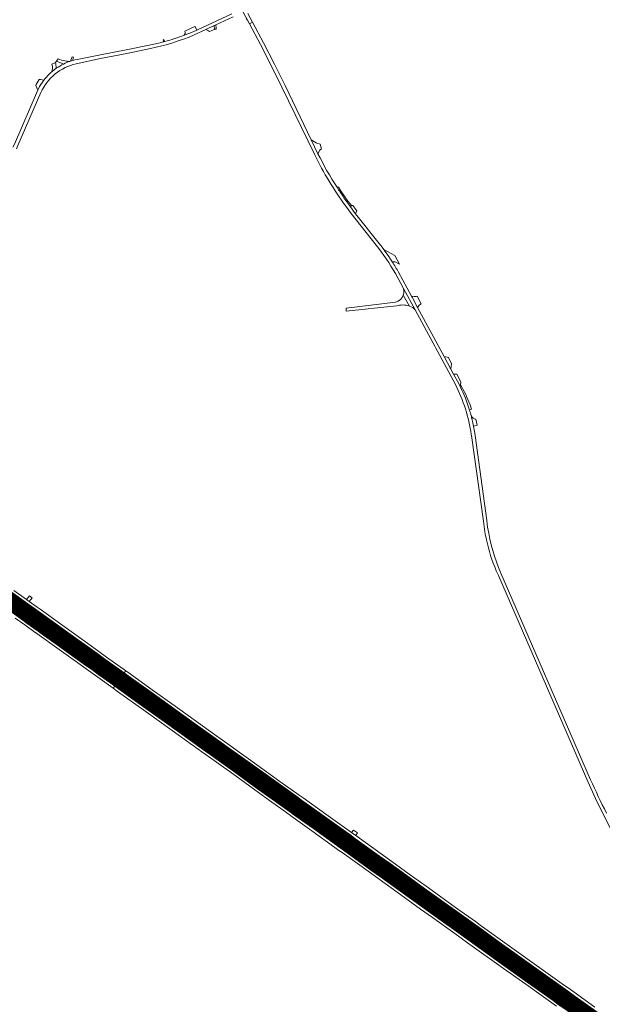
# Model space of a CAD drawing. Header units: metres. Extents: x 166325 to 190320, y 381923 to 404576.
# Tile 673 of 1056: x 171795 to 172329, y 399574 to 400477. Entities that reach past the tile are written whole.
import ezdxf

# ---------------------------------------------------------------- set-up
doc = ezdxf.new("R2010")
doc.units = ezdxf.units.M
for name, color, linetype, lineweight in [('B-WE-VH-VERHARDING_ASFALT-GV', 8, 'Continuous', 18), ('B-WE-VH-VERHARDING_BETON-GV', 8, 'Continuous', 18), ('B-WE-VH-VERHARDING_BETONSTRAATSTEEN-GV', 8, 'Continuous', 18), ('B-WE-VH-VERHARDING_FUNDERING_ZAND-GV', 8, 'Continuous', 18), ('B-WE-VH-VERHARDING_N-WEG', 8, 'Continuous', 18), ('B-WE-VH-VERHARDING_STRAATBAKSTEEN-GV', 8, 'Continuous', 18)]:
    doc.layers.add(name, color=color, linetype=linetype, lineweight=lineweight)

msp = doc.modelspace()

# ---------------------------------------------------------------- linework, layer by layer
at = {"layer": 'B-WE-VH-VERHARDING_ASFALT-GV', "flags": 128}
for points in [[(171993.715, 400494.715), (172003.516, 400476.684), (172003.583, 400476.582), (172003.648, 400476.479), (172003.712, 400476.375), (172003.774, 400476.271), (172003.835, 400476.165), (172005.462, 400473.137), (172008.235, 400474.64), (172003.913, 400482.698)], [(172002.346, 400478.138), (172003.516, 400476.684), (171993.715, 400494.715)], [(171989.214, 400482.503), (171957.683, 400467.891), (171957.021, 400467.584), (171953.69, 400466.04), (171949.674, 400464.392), (171945.626, 400462.826)], [(171954.812, 400463.139), (171965.278, 400468.018), (171973.114, 400471.671), (171974.556, 400472.343), (171990.53, 400479.79)], [(172068.12, 400354.182), (172062.058, 400366.755), (172038.051, 400416.573), (172028.271, 400436.182), (172018.371, 400455.742), (172008.235, 400474.64), (172005.462, 400473.137), (172015.511, 400454.441), (172025.411, 400434.912), (172035.181, 400415.322), (172065.201, 400353.02)], [(172068.12, 400354.182), (172062.058, 400366.755), (172038.051, 400416.573), (172028.271, 400436.182), (172018.371, 400455.742), (172008.235, 400474.64), (172005.462, 400473.137), (172015.511, 400454.441), (172025.411, 400434.912), (172035.181, 400415.322), (172065.201, 400353.02)], [(171914.827, 400453.883), (171892.28, 400449.292), (171868.96, 400444.851), (171847.44, 400440.558), (171845.55, 400440.181), (171843.175, 400439.559), (171843.133, 400439.548), (171841.362, 400438.99), (171840.75, 400438.797)], [(171846.502, 400436.708), (171868.92, 400441.55), (171892.82, 400446.152), (171914.81, 400450.652)], [(171927.735, 400457.015), (171927.001, 400456.814), (171926.267, 400456.615)], [(171828.26, 400432.473), (171826.211, 400430.971), (171824.24, 400429.369)], [(171811.87, 400413.551), (171811.365, 400412.491), (171811.012, 400411.749), (171789.93, 400363.042), (171788.614, 400360.002)], [(171791.934, 400358.746), (171793.136, 400361.523), (171814.28, 400410.391)], [(172093.585, 400306.09), (172098.561, 400299.351), (172121.631, 400270.161)], [(172093.585, 400306.09), (172098.561, 400299.351), (172121.631, 400270.161)], [(172135.352, 400256.399), (172132.509, 400260.656), (172129.559, 400264.839), (172128.399, 400266.403), (172126.925, 400268.392), (172124.215, 400271.887), (172102.687, 400299.09), (172101.791, 400300.222), (172097.967, 400305.463), (172097.273, 400306.415), (172095.561, 400308.762)], [(172135.352, 400256.399), (172132.509, 400260.656), (172129.559, 400264.839), (172128.399, 400266.403), (172126.925, 400268.392), (172124.215, 400271.887), (172102.687, 400299.09), (172101.791, 400300.222), (172097.967, 400305.463), (172097.273, 400306.415), (172095.561, 400308.762)], [(172139.098, 400244.206), (172146.521, 400230.552), (172157.141, 400211.011), (172194.111, 400142.371)], [(172139.098, 400244.206), (172146.521, 400230.552), (172157.141, 400211.011), (172194.111, 400142.371)], [(172198.497, 400140.669), (172197.195, 400143.243), (172192.416, 400152.09), (172189.984, 400156.592), (172183.706, 400168.214), (172159.532, 400212.966), (172154.409, 400222.449), (172153.912, 400223.369), (172142.011, 400245.401)], [(172198.497, 400140.669), (172197.195, 400143.243), (172192.416, 400152.09), (172189.984, 400156.592), (172183.706, 400168.214), (172159.532, 400212.966), (172154.409, 400222.449), (172153.912, 400223.369), (172142.011, 400245.401)], [(172151.908, 400214.357), (172146.405, 400224.483)], [(172139.364, 400218.069), (172093.911, 400212.561), (172093.971, 400209.802), (172140.081, 400214.68)], [(172208.716, 400096.609), (172208.86, 400095.58), (172219.811, 400017.161), (172221.166, 400007.458)], [(172208.716, 400096.609), (172208.86, 400095.58), (172219.811, 400017.161), (172221.166, 400007.458)], [(172223.691, 400011.531), (172222.823, 400017.842), (172212.111, 400095.701), (172211.832, 400097.73)], [(172223.691, 400011.531), (172222.823, 400017.842), (172212.111, 400095.701), (172211.832, 400097.73)], [(172231.526, 399971.662), (172233.486, 399967.152), (172315.571, 399778.232), (172322.581, 399762.861), (172329.921, 399747.652), (172388.561, 399632.781), (172390.745, 399628.503)], [(172231.526, 399971.662), (172233.486, 399967.152), (172315.571, 399778.232), (172322.581, 399762.861), (172329.921, 399747.652), (172388.561, 399632.781), (172390.745, 399628.503)], [(172318.073, 399780.019), (172235.849, 399969.578)], [(172318.073, 399780.019), (172235.849, 399969.578)], [(172322.034, 399563.2), (172304.866, 399575.469), (172294.36, 399583.01), (172268.16, 399601.815), (172243.15, 399619.884), (172232.8, 399627.172), (172214.687, 399640.213), (172213.132, 399641.341), (172206.59, 399646.087), (172193.615, 399655.248), (172162.931, 399677.284), (172144.879, 399690.249), (172131.844, 399699.58), (172123.82, 399705.325), (172100.4, 399722.411), (172093.101, 399727.614), (172091.052, 399729.013), (172072.106, 399742.687), (172050.665, 399757.976), (172047.9, 399759.948), (172043.734, 399762.985), (172010.111, 399787.171), (171979.702, 399809.006), (171969.481, 399816.356), (171953.123, 399828.121), (171913.651, 399856.362), (171888.304, 399874.758), (171888.084, 399874.452), (171886.387, 399872.09), (171884.688, 399869.724), (171884.491, 399869.45), (171894.012, 399862.636), (171910.166, 399850.929), (171934.325, 399833.622), (171959.426, 399815.582), (171965.681, 399811.074), (171983.204, 399798.447), (172007.539, 399781.032), (172034.889, 399761.362), (172046.949, 399752.796), (172048.712, 399751.544), (172058.63, 399744.386), (172066.725, 399738.543), (172087.641, 399723.605), (172089.157, 399722.513), (172096.544, 399717.192), (172119.954, 399700.335), (172128.16, 399694.447), (172144.917, 399682.425), (172155.968, 399674.453), (172196.518, 399645.342), (172209.391, 399636.118), (172239.147, 399614.798), (172263.603, 399597.328), (172286.253, 399581.061), (172290.68, 399577.882), (172298.423, 399572.321)], [(172322.034, 399563.2), (172304.866, 399575.469), (172294.36, 399583.01), (172268.16, 399601.815), (172243.15, 399619.884), (172232.8, 399627.172), (172214.687, 399640.213), (172213.132, 399641.341), (172206.59, 399646.087), (172193.615, 399655.248), (172162.931, 399677.284), (172144.879, 399690.249), (172131.844, 399699.58), (172123.82, 399705.325), (172100.4, 399722.411), (172093.101, 399727.614), (172091.052, 399729.013), (172072.106, 399742.687), (172050.665, 399757.976), (172047.9, 399759.948), (172043.734, 399762.985), (172010.111, 399787.171), (171979.702, 399809.006), (171969.481, 399816.356), (171953.123, 399828.121), (171913.651, 399856.362), (171888.304, 399874.758), (171888.084, 399874.452), (171886.387, 399872.09), (171884.688, 399869.724), (171884.491, 399869.45), (171894.012, 399862.636), (171910.166, 399850.929), (171934.325, 399833.622), (171959.426, 399815.582), (171965.681, 399811.074), (171983.204, 399798.447), (172007.539, 399781.032), (172034.889, 399761.362), (172046.949, 399752.796), (172048.712, 399751.544), (172058.63, 399744.386), (172066.725, 399738.543), (172087.641, 399723.605), (172089.157, 399722.513), (172096.544, 399717.192), (172119.954, 399700.335), (172128.16, 399694.447), (172144.917, 399682.425), (172155.968, 399674.453), (172196.518, 399645.342), (172209.391, 399636.118), (172239.147, 399614.798), (172263.603, 399597.328), (172286.253, 399581.061), (172290.68, 399577.882), (172298.423, 399572.321)]]:
    msp.add_lwpolyline(points, dxfattribs=at)
for points in [[(171973.114, 400471.671), (171965.278, 400468.018), (171967.064, 400467.234), (171967.778, 400466.96), (171968.634, 400466.133), (171973.385, 400468.004)], [(171794.968, 399941.482), (171792.486, 399943.254), (171788.826, 399938.086), (171796.079, 399932.895), (171803.409, 399927.652), (171813.323, 399920.56), (171819.149, 399916.392), (171823.977, 399912.939), (171850.237, 399894.034), (171856.843, 399889.285), (171869.954, 399879.859), (171871.497, 399878.749), (171884.491, 399869.45), (171884.688, 399869.724), (171886.387, 399872.09), (171888.084, 399874.452), (171888.304, 399874.758), (171882.758, 399878.783), (171862.112, 399893.515), (171854.641, 399898.846), (171848.643, 399903.126), (171821.903, 399922.251), (171807.109, 399932.814), (171802.132, 399936.368)], [(171794.968, 399941.482), (171792.486, 399943.254), (171788.826, 399938.086), (171796.079, 399932.895), (171803.409, 399927.652), (171813.323, 399920.56), (171819.149, 399916.392), (171823.977, 399912.939), (171850.237, 399894.034), (171856.843, 399889.285), (171869.954, 399879.859), (171871.497, 399878.749), (171884.491, 399869.45), (171884.688, 399869.724), (171886.387, 399872.09), (171888.084, 399874.452), (171888.304, 399874.758), (171882.758, 399878.783), (171862.112, 399893.515), (171854.641, 399898.846), (171848.643, 399903.126), (171821.903, 399922.251), (171807.109, 399932.814), (171802.132, 399936.368)]]:
    msp.add_lwpolyline(points, close=True, dxfattribs=at)
at = {"layer": 'B-WE-VH-VERHARDING_ASFALT-GV'}
for points in [[(171914.81, 400450.652, 0.0488251), (171954.812, 400463.139)], [(171945.626, 400462.826, -0.0222995), (171927.735, 400457.015)], [(171926.267, 400456.615, -0.0139819), (171914.827, 400453.883)], [(171814.28, 400410.391, -0.2321024), (171846.502, 400436.708)], [(171834.971, 400436.409, 0.0384237), (171828.26, 400432.473)], [(171840.75, 400438.797, 0.0307674), (171834.971, 400436.409)], [(171816.995, 400421.733, 0.0477376), (171811.87, 400413.551)], [(171824.24, 400429.369, 0.0522153), (171816.995, 400421.733)], [(172065.201, 400353.02, 0.0431267), (172093.585, 400306.09)], [(172065.201, 400353.02, 0.0431267), (172093.585, 400306.09)], [(172085.612, 400323.337, -0.0277704), (172068.12, 400354.182)], [(172085.612, 400323.337, -0.0277704), (172068.12, 400354.182)], [(172088.542, 400318.862, -0.0041467), (172085.612, 400323.337)], [(172088.542, 400318.862, -0.0041467), (172085.612, 400323.337)], [(172095.561, 400308.762, -0.0095762), (172088.542, 400318.862)], [(172095.561, 400308.762, -0.0095762), (172088.542, 400318.862)], [(172121.631, 400270.161, -0.037261), (172139.098, 400244.206)], [(172121.631, 400270.161, -0.037261), (172139.098, 400244.206)], [(172136.302, 400254.923, 0.0025329), (172135.352, 400256.399)], [(172136.302, 400254.923, 0.0025329), (172135.352, 400256.399)], [(172142.011, 400245.401, 0.0137467), (172136.302, 400254.923)], [(172142.011, 400245.401, 0.0137467), (172136.302, 400254.923)], [(172146.405, 400224.483, -0.2527703), (172139.364, 400218.069)], [(172140.081, 400214.68, -0.1473733), (172151.908, 400214.357)], [(172194.111, 400142.371, -0.0835004), (172208.716, 400096.609)], [(172194.111, 400142.371, -0.0835004), (172208.716, 400096.609)], [(172207.12, 400118.865, 0.0409005), (172198.497, 400140.669)], [(172208.539, 400113.867, 0.0094152), (172207.12, 400118.865)], [(172208.539, 400113.867, 0.0094152), (172207.12, 400118.865)], [(172209.464, 400110.176, 0.0068202), (172208.539, 400113.867)], [(172210.717, 400104.333, 0.010437), (172209.464, 400110.176)], [(172210.717, 400104.333, 0.010437), (172209.464, 400110.176)], [(172211.832, 400097.73, 0.0116575), (172210.717, 400104.333)], [(172211.832, 400097.73, 0.0116575), (172210.717, 400104.333)], [(172221.166, 400007.458, 0.0115645), (172222.612, 400000)], [(172221.166, 400007.458, 0.0115645), (172222.612, 400000)], [(172235.849, 399969.578, -0.0635176), (172223.691, 400011.531)], [(172235.849, 399969.578, -0.0635176), (172223.691, 400011.531)], [(172222.612, 400000, 0.0451165), (172231.526, 399971.662)], [(172222.612, 400000, 0.0451165), (172231.526, 399971.662)], [(172332.541, 399749.451, -0.011983), (172318.073, 399780.019)], [(172332.541, 399749.451, -0.011983), (172318.073, 399780.019)]]:
    msp.add_lwpolyline(points, format="xyb", dxfattribs=at)
at = {"layer": 'B-WE-VH-VERHARDING_BETON-GV', "flags": 128}
for points in [[(171789.893, 399950.292), (171800.14, 399942.919), (171802.198, 399941.438), (171808.307, 399937.043), (171809.518, 399936.176), (171825.859, 399924.486), (171848.744, 399907.987), (171856.966, 399902.086), (171865.32, 399896.09), (171872.902, 399890.649), (171890.591, 399877.941), (171891.94, 399879.818), (171874.35, 399892.479), (171867.227, 399897.62), (171853.783, 399907.324), (171833.288, 399922.11), (171813.417, 399936.37), (171810.93, 399938.147), (171803.584, 399943.394), (171800.961, 399945.267), (171789.264, 399953.646)], [(171789.893, 399950.292), (171800.14, 399942.919), (171802.198, 399941.438), (171808.307, 399937.043), (171809.518, 399936.176), (171825.859, 399924.486), (171848.744, 399907.987), (171856.966, 399902.086), (171865.32, 399896.09), (171872.902, 399890.649), (171890.591, 399877.941), (171891.94, 399879.818), (171874.35, 399892.479), (171867.227, 399897.62), (171853.783, 399907.324), (171833.288, 399922.11), (171813.417, 399936.37), (171810.93, 399938.147), (171803.584, 399943.394), (171800.961, 399945.267), (171789.264, 399953.646)], [(171790.751, 399928.136), (171799.367, 399922.01), (171809.039, 399915.133), (171809.268, 399914.967), (171810.524, 399914.063), (171812.728, 399912.476), (171828.658, 399901.006), (171850.283, 399885.563), (171851.297, 399884.832), (171868.552, 399872.397), (171880.474, 399863.859), (171881.859, 399865.787), (171878.214, 399868.416), (171867.342, 399876.22), (171860.737, 399880.96), (171853.199, 399886.359), (171845.604, 399891.799), (171829.16, 399903.554), (171814.467, 399914.219), (171811.844, 399916.136), (171800.789, 399923.996), (171798.985, 399925.278), (171783.237, 399936.667)], [(171790.751, 399928.136), (171799.367, 399922.01), (171809.039, 399915.133), (171809.268, 399914.967), (171810.524, 399914.063), (171812.728, 399912.476), (171828.658, 399901.006), (171850.283, 399885.563), (171851.297, 399884.832), (171868.552, 399872.397), (171880.474, 399863.859), (171881.859, 399865.787), (171878.214, 399868.416), (171867.342, 399876.22), (171860.737, 399880.96), (171853.199, 399886.359), (171845.604, 399891.799), (171829.16, 399903.554), (171814.467, 399914.219), (171811.844, 399916.136), (171800.789, 399923.996), (171798.985, 399925.278), (171783.237, 399936.667)], [(172321.907, 399571.49), (172299.525, 399587.578), (172298.275, 399588.467), (172294.208, 399591.36), (172272.667, 399606.68), (172245.949, 399625.928), (172216.968, 399646.698), (172212.596, 399649.831), (172196.481, 399661.306), (172167.387, 399682.332), (172151.866, 399693.506), (172135.742, 399705.011), (172125.945, 399712.002), (172102.733, 399728.744), (172098.979, 399731.452), (172094.722, 399734.523), (172075.311, 399748.422), (172054.515, 399763.34), (172050.939, 399765.905), (172033.308, 399778.442), (172012.252, 399793.547), (171990.325, 399809.325), (171990.056, 399809.519), (171973.212, 399821.542), (171967.884, 399825.346), (171941.692, 399844.25), (171916.23, 399862.404), (171893.742, 399878.521), (171891.94, 399879.818), (171890.591, 399877.941), (171894.095, 399875.423), (171915.126, 399860.265), (171925.183, 399853.114), (171956.05, 399831.074), (171971.858, 399819.66), (171987.073, 399808.675), (172017.538, 399786.859), (172049.862, 399763.65), (172053.08, 399761.342), (172074.235, 399746.169), (172093.312, 399732.475), (172098.168, 399729.028), (172100.735, 399727.13), (172124.598, 399709.951), (172134.311, 399703.018), (172145.294, 399695.177), (172165.938, 399680.269), (172197.576, 399657.509), (172210.368, 399648.357), (172215.514, 399644.666), (172235.211, 399630.54), (172244.606, 399623.803), (172270.149, 399605.462), (172296.826, 399586.447), (172304.026, 399581.315), (172325.007, 399566.231)], [(172321.907, 399571.49), (172299.525, 399587.578), (172298.275, 399588.467), (172294.208, 399591.36), (172272.667, 399606.68), (172245.949, 399625.928), (172216.968, 399646.698), (172212.596, 399649.831), (172196.481, 399661.306), (172167.387, 399682.332), (172151.866, 399693.506), (172135.742, 399705.011), (172125.945, 399712.002), (172102.733, 399728.744), (172098.979, 399731.452), (172094.722, 399734.523), (172075.311, 399748.422), (172054.515, 399763.34), (172050.939, 399765.905), (172033.308, 399778.442), (172012.252, 399793.547), (171990.325, 399809.325), (171990.056, 399809.519), (171973.212, 399821.542), (171967.884, 399825.346), (171941.692, 399844.25), (171916.23, 399862.404), (171893.742, 399878.521), (171891.94, 399879.818), (171890.591, 399877.941), (171894.095, 399875.423), (171915.126, 399860.265), (171925.183, 399853.114), (171956.05, 399831.074), (171971.858, 399819.66), (171987.073, 399808.675), (172017.538, 399786.859), (172049.862, 399763.65), (172053.08, 399761.342), (172074.235, 399746.169), (172093.312, 399732.475), (172098.168, 399729.028), (172100.735, 399727.13), (172124.598, 399709.951), (172134.311, 399703.018), (172145.294, 399695.177), (172165.938, 399680.269), (172197.576, 399657.509), (172210.368, 399648.357), (172215.514, 399644.666), (172235.211, 399630.54), (172244.606, 399623.803), (172270.149, 399605.462), (172296.826, 399586.447), (172304.026, 399581.315), (172325.007, 399566.231)], [(172296.441, 399568.316), (172288.095, 399574.279), (172283.664, 399577.445), (172259.997, 399594.354), (172236.5, 399611.248), (172206.813, 399632.52), (172194.934, 399641.031), (172174.65, 399655.511), (172163.544, 399663.444), (172142.125, 399678.876), (172125.552, 399690.813), (172117.649, 399696.505), (172091.587, 399715.248), (172088.692, 399717.33), (172085.135, 399719.888), (172063.946, 399735.166), (172056.053, 399740.817), (172044.854, 399748.835), (172044.358, 399749.186), (172037.767, 399753.847), (172011.558, 399772.676), (171992.86, 399786.16), (171969.426, 399802.974), (171963.122, 399807.518), (171950.891, 399816.335), (171929.229, 399831.891), (171910.403, 399845.257), (171896.388, 399855.303), (171881.859, 399865.787), (171880.474, 399863.859), (171884.481, 399860.989), (171908.487, 399843.677), (171934.429, 399825.212), (171953.101, 399811.806), (171953.712, 399811.367), (171955.01, 399810.435), (171961.74, 399805.598), (171972.983, 399797.52), (171993.116, 399783.128), (172010.186, 399770.841), (172023.885, 399760.991), (172036.291, 399751.997), (172042.933, 399747.2), (172043.414, 399746.852), (172062.526, 399733.131), (172083.723, 399717.831), (172087.386, 399715.199), (172090.222, 399713.162), (172116.213, 399694.487), (172124.108, 399688.8), (172140.684, 399676.861), (172162.209, 399661.395), (172173.221, 399653.552), (172193.483, 399638.983), (172205.358, 399630.487), (172238.241, 399606.958), (172258.615, 399592.415), (172286.674, 399572.298)], [(172296.441, 399568.316), (172288.095, 399574.279), (172283.664, 399577.445), (172259.997, 399594.354), (172236.5, 399611.248), (172206.813, 399632.52), (172194.934, 399641.031), (172174.65, 399655.511), (172163.544, 399663.444), (172142.125, 399678.876), (172125.552, 399690.813), (172117.649, 399696.505), (172091.587, 399715.248), (172088.692, 399717.33), (172085.135, 399719.888), (172063.946, 399735.166), (172056.053, 399740.817), (172044.854, 399748.835), (172044.358, 399749.186), (172037.767, 399753.847), (172011.558, 399772.676), (171992.86, 399786.16), (171969.426, 399802.974), (171963.122, 399807.518), (171950.891, 399816.335), (171929.229, 399831.891), (171910.403, 399845.257), (171896.388, 399855.303), (171881.859, 399865.787), (171880.474, 399863.859), (171884.481, 399860.989), (171908.487, 399843.677), (171934.429, 399825.212), (171953.101, 399811.806), (171953.712, 399811.367), (171955.01, 399810.435), (171961.74, 399805.598), (171972.983, 399797.52), (171993.116, 399783.128), (172010.186, 399770.841), (172023.885, 399760.991), (172036.291, 399751.997), (172042.933, 399747.2), (172043.414, 399746.852), (172062.526, 399733.131), (172083.723, 399717.831), (172087.386, 399715.199), (172090.222, 399713.162), (172116.213, 399694.487), (172124.108, 399688.8), (172140.684, 399676.861), (172162.209, 399661.395), (172173.221, 399653.552), (172193.483, 399638.983), (172205.358, 399630.487), (172238.241, 399606.958), (172258.615, 399592.415), (172286.674, 399572.298)]]:
    msp.add_lwpolyline(points, dxfattribs=at)
at = {"layer": 'B-WE-VH-VERHARDING_BETONSTRAATSTEEN-GV', "flags": 128}
for points in [[(171974.556, 400472.343), (171973.114, 400471.671), (171973.385, 400468.004), (171974.045, 400468.264), (171974.568, 400468.497), (171974.776, 400468.593), (171974.775, 400469.37)], [(171844.183, 400442.552), (171842.913, 400443.108), (171841.692, 400439.866), (171841.362, 400438.99), (171843.133, 400439.548), (171843.175, 400439.559), (171843.371, 400440.141)], [(171827.996, 400436.175), (171827.578, 400437.831), (171824.217, 400436.329), (171824.78, 400434.16), (171824.853, 400432.24), (171824.24, 400429.369), (171826.211, 400430.971), (171828.26, 400432.473), (171828.21, 400433.174)], [(172070.166, 400362.98), (172067.244, 400363.663), (172066.461, 400363.985), (172062.058, 400366.755), (172068.12, 400354.182), (172069.764, 400357.426), (172070.401, 400357.911), (172070.543, 400357.981), (172071.518, 400358.464)], [(172158.96, 400223.608), (172158.047, 400223.251), (172156.698, 400223.211), (172153.912, 400223.369), (172154.409, 400222.449), (172159.532, 400212.966), (172161.021, 400215.101), (172162.641, 400216.494)], [(172187.659, 400167.198), (172183.706, 400168.214), (172189.984, 400156.592), (172190.604, 400161.575)], [(172195.391, 400151.984), (172192.416, 400152.09), (172197.195, 400143.243), (172198.497, 400140.669), (172198.75, 400142.216), (172199.217, 400145.067)], [(171802.198, 399941.438), (171800.14, 399942.919), (171794.968, 399941.482), (171802.132, 399936.368)], [(171802.198, 399941.438), (171800.14, 399942.919), (171794.968, 399941.482), (171802.132, 399936.368)], [(171803.648, 399948.71), (171800.961, 399945.267), (171803.584, 399943.394), (171806.183, 399946.804)], [(171803.648, 399948.71), (171800.961, 399945.267), (171803.584, 399943.394), (171806.183, 399946.804)], [(171813.323, 399920.56), (171813.024, 399917.565), (171811.844, 399916.136), (171814.467, 399914.219), (171815.651, 399915.366), (171819.149, 399916.392)], [(171813.323, 399920.56), (171813.024, 399917.565), (171811.844, 399916.136), (171814.467, 399914.219), (171815.651, 399915.366), (171819.149, 399916.392)], [(172100.735, 399727.13), (172098.168, 399729.028), (172097.277, 399727.921), (172093.101, 399727.614), (172100.4, 399722.411), (172100.078, 399726.222)], [(172100.735, 399727.13), (172098.168, 399729.028), (172097.277, 399727.921), (172093.101, 399727.614), (172100.4, 399722.411), (172100.078, 399726.222)], [(172100.75, 399733.607), (172098.979, 399731.452), (172102.733, 399728.744), (172104.301, 399731.213)], [(172100.75, 399733.607), (172098.979, 399731.452), (172102.733, 399728.744), (172104.301, 399731.213)], [(172089.157, 399722.513), (172089.792, 399719.15), (172088.692, 399717.33), (172091.587, 399715.248), (172092.524, 399716.28), (172096.544, 399717.192)], [(172089.157, 399722.513), (172089.792, 399719.15), (172088.692, 399717.33), (172091.587, 399715.248), (172092.524, 399716.28), (172096.544, 399717.192)]]:
    msp.add_lwpolyline(points, close=True, dxfattribs=at)
for points in [[(171840.75, 400438.797), (171838.516, 400439.054), (171837.548, 400439.165), (171833.187, 400439.964), (171830.069, 400441.028), (171828.383, 400439.055), (171833.83, 400436.867), (171834.971, 400436.409)], [(171816.995, 400421.733), (171813.865, 400422.102), (171812.639, 400422.246), (171809.991, 400417.59), (171809.607, 400416.564), (171811.365, 400412.491), (171811.87, 400413.551)], [(172087.084, 400323.31), (172085.612, 400323.337)], [(172088.542, 400318.862), (172088.923, 400320.426), (172087.084, 400323.31)], [(172138.469, 400260.755), (172128.399, 400266.403), (172129.559, 400264.839), (172132.509, 400260.656), (172135.352, 400256.399)], [(172136.302, 400254.923), (172138.849, 400255.056), (172142.806, 400252.816), (172138.469, 400260.755)], [(172146.405, 400224.483), (172151.908, 400214.357), (172153.579, 400213.721), (172155.188, 400212.943), (172157.141, 400211.011), (172146.521, 400230.552)], [(172146.521, 400230.552), (172146.961, 400228.132)]]:
    msp.add_lwpolyline(points, dxfattribs=at)
at = {"layer": 'B-WE-VH-VERHARDING_BETONSTRAATSTEEN-GV'}
for points in [[(171834.971, 400436.409, -0.0307674), (171840.75, 400438.797)], [(171811.87, 400413.551, -0.0477376), (171816.995, 400421.733)], [(172085.612, 400323.337, 0.0041467), (172088.542, 400318.862)], [(172135.352, 400256.399, -0.0025329), (172136.302, 400254.923)], [(172146.961, 400228.132, -0.092072), (172146.405, 400224.483)]]:
    msp.add_lwpolyline(points, format="xyb", dxfattribs=at)
at = {"layer": 'B-WE-VH-VERHARDING_FUNDERING_ZAND-GV', "flags": 128}
for points in [[(171834.971, 400436.409), (171833.83, 400436.867), (171828.383, 400439.055), (171827.578, 400437.831), (171827.996, 400436.175), (171828.21, 400433.174), (171828.26, 400432.473)], [(172088.923, 400320.426), (172088.542, 400318.862)], [(172095.561, 400308.762), (172097.273, 400306.415), (172098.907, 400306.449), (172099.215, 400306.485), (172096.265, 400309.869), (172095.524, 400310.769), (172088.923, 400320.426)], [(172204.392, 400131.434), (172203.956, 400132.545), (172198.75, 400142.216), (172198.497, 400140.669)], [(172204.392, 400131.434), (172203.956, 400132.545), (172198.75, 400142.216), (172198.497, 400140.669)], [(172207.12, 400118.865), (172208.804, 400119.897), (172207.687, 400123.774), (172204.392, 400131.434)], [(172207.12, 400118.865), (172208.804, 400119.897), (172207.687, 400123.774), (172204.392, 400131.434)], [(172210.717, 400104.333), (172213.152, 400104.818), (172214.207, 400105.028), (172212.887, 400110.662)], [(172210.717, 400104.333), (172213.152, 400104.818), (172214.207, 400105.028), (172212.887, 400110.662)]]:
    msp.add_lwpolyline(points, dxfattribs=at)
at = {"layer": 'B-WE-VH-VERHARDING_FUNDERING_ZAND-GV'}
for points in [[(171828.26, 400432.473, -0.0384237), (171834.971, 400436.409)], [(172088.542, 400318.862, 0.0095762), (172095.561, 400308.762)], [(172198.497, 400140.669, -0.0409005), (172207.12, 400118.865)], [(172198.497, 400140.669, -0.0409005), (172207.12, 400118.865)], [(172212.887, 400110.662, -0.2440109), (172208.539, 400113.867)], [(172208.539, 400113.867, -0.0068202), (172209.464, 400110.176)], [(172212.887, 400110.662, -0.2440109), (172208.539, 400113.867)], [(172208.539, 400113.867, -0.0068202), (172209.464, 400110.176)], [(172209.464, 400110.176, -0.010437), (172210.717, 400104.333)]]:
    msp.add_lwpolyline(points, format="xyb", dxfattribs=at)
at = {"layer": 'B-WE-VH-VERHARDING_N-WEG', "const_width": 15, "flags": 128}
msp.add_lwpolyline([(173453.188, 398438.797), (173413.568, 398474.865), (173371.641, 398520.865), (173305.872, 398617.876), (173277.719, 398660.529), (173210.923, 398748.559), (173113.661, 398855.093), (172861.828, 399116.306), (172681.023, 399288.642), (172610.903, 399348.55), (172406.916, 399497.704), (171891.191, 399868), (171559.294, 400108.807), (171535.188, 400130.123), (171464.786, 400206.138), (171431.081, 400243.302), (171407.048, 400274.952), (171392.346, 400303.775), (171330.906, 400417.844), (171304.894, 400470.122), (171281.992, 400494.707), (171149.856, 400620.613), (171111.403, 400643.785), (170969.651, 400712.311)], dxfattribs=at)
at = {"layer": 'B-WE-VH-VERHARDING_STRAATBAKSTEEN-GV', "flags": 128}
for points in [[(171957.021, 400467.584), (171955.592, 400470.847), (171955.352, 400470.741), (171946.15, 400466.464), (171946.339, 400465.401), (171946.396, 400465.077), (171946.295, 400464.308), (171945.626, 400462.826), (171949.674, 400464.392), (171953.69, 400466.04)], [(172100.05, 400306.724), (172099.458, 400306.513), (172099.215, 400306.485), (172098.907, 400306.449), (172097.273, 400306.415), (172097.967, 400305.463), (172101.791, 400300.222), (172102.687, 400299.09), (172103.501, 400301.238), (172103.742, 400301.665)]]:
    msp.add_lwpolyline(points, close=True, dxfattribs=at)
at = {"layer": 'B-WE-VH-VERHARDING_STRAATBAKSTEEN-GV'}
for points in [[(171926.571, 400457.634, -0.1627642), (171926.267, 400456.615)], [(171927.735, 400457.015, -0.1887782), (171927.13, 400457.764)]]:
    msp.add_lwpolyline(points, format="xyb", dxfattribs=at)
at = {"layer": 'B-WE-VH-VERHARDING_STRAATBAKSTEEN-GV', "flags": 128}
for points in [[(171926.859, 400458.913), (171926.311, 400458.732), (171926.571, 400457.634)], [(171927.13, 400457.764), (171926.859, 400458.913)], [(171926.267, 400456.615), (171927.001, 400456.814), (171927.735, 400457.015)]]:
    msp.add_lwpolyline(points, dxfattribs=at)

doc.saveas('drawing.dxf')
